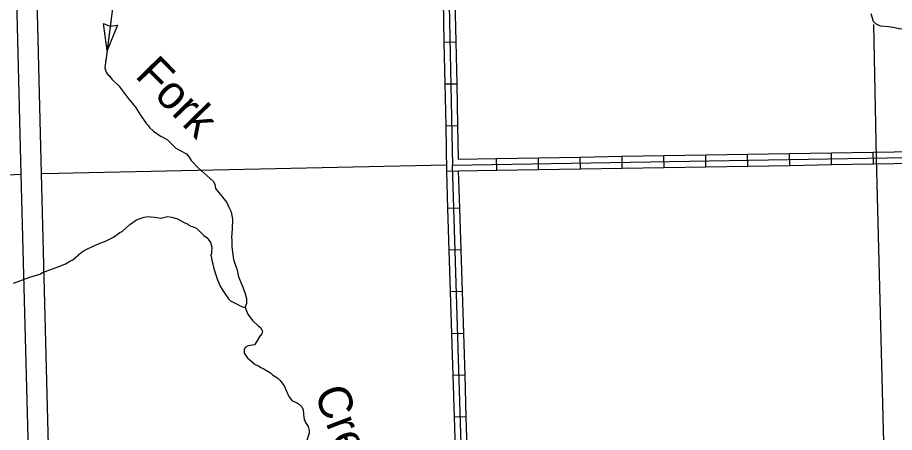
# Model space of a CAD drawing. Extents: x 1084508 to 1142749, y 1057638 to 1093403.
# Drawn here: x 1108979 to 1112452, y 1088554 to 1090199 of the extents above; entities that cross this region are included whole.
import ezdxf

# ---------------------------------------------------------------- set-up
doc = ezdxf.new("R2010")
doc.units = 0
for name, color, linetype in [('Level 10', 7, 'Continuous'), ('Level 32', 7, 'Continuous'), ('Level 35', 7, 'Continuous'), ('Level 43', 7, 'Continuous'), ('Level 5', 7, 'Continuous')]:
    doc.layers.add(name, color=color, linetype=linetype)

msp = doc.modelspace()

# ---------------------------------------------------------------- linework, layer by layer
at = {"layer": 'Level 10'}
for points in [[(1109078.9, 1087909.5), (1109059.2, 1087947.8), (1109038.2, 1088006.8), (1109034.5, 1088031.4), (1108994, 1089577.2), (1108953, 1091226.2), (1108934.4, 1092038.9)], [(1109012.9, 1092040.8), (1109031.5, 1091228.1), (1109072.4, 1089579.2), (1109112.8, 1088038.4), (1109114.7, 1088026), (1109131.4, 1087979.1), (1109166, 1087911.9)]]:
    msp.add_lwpolyline(points, dxfattribs=at)
at = {"layer": 'Level 32'}
for p, q in [((1110667.7, 1090101), (1110714.8, 1090102)), ((1110671.2, 1089935.3), (1110718.3, 1089936.3)), ((1110674.7, 1089769.6), (1110721.8, 1089770.6)), ((1110876.8, 1089593), (1110876, 1089640.1)), ((1111042.5, 1089595.8), (1111041.7, 1089642.9)), ((1111208.2, 1089598.6), (1111207.4, 1089645.7)), ((1111373.9, 1089601.5), (1111373.1, 1089648.5)), ((1111539.6, 1089604.3), (1111538.8, 1089651.3)), ((1111705.4, 1089607.1), (1111704.6, 1089654.1)), ((1111871.1, 1089609.9), (1111870.3, 1089657)), ((1112036.8, 1089612.7), (1112036, 1089659.8)), ((1112202.5, 1089615.5), (1112201.7, 1089662.6)), ((1112368.2, 1089618.3), (1112367.4, 1089665.4)), ((1110730.4, 1089443.6), (1110683.3, 1089442.1)), ((1110735.6, 1089277.9), (1110688.5, 1089276.4)), ((1110740.8, 1089112.3), (1110693.7, 1089110.8)), ((1110746, 1088946.6), (1110698.9, 1088945.1)), ((1110751.2, 1088781), (1110704.1, 1088779.5)), ((1110756.4, 1088615.3), (1110709.4, 1088613.8))]:
    msp.add_line(p, q, dxfattribs=at)
for points in [[(1110666.9, 1091261.3), (1110701.5, 1089613.6), (1114064.8, 1089670.6), (1115720.7, 1089731.3)], [(1110664.2, 1090266.7), (1110667.7, 1090101)], [(1110711.3, 1090267.7), (1110714.8, 1090102)], [(1110667.7, 1090101), (1110671.2, 1089935.3)], [(1110714.8, 1090102), (1110718.3, 1089936.3)], [(1110671.2, 1089935.3), (1110674.7, 1089769.6)], [(1110718.3, 1089936.3), (1110721.8, 1089770.6)], [(1110674.7, 1089769.6), (1110678.5, 1089589.7), (1110725.8, 1089590.5)], [(1110721.8, 1089770.6), (1110724.6, 1089637.5)], [(1110724.6, 1089637.5), (1110876, 1089640.1)], [(1110876, 1089640.1), (1111041.7, 1089642.9)], [(1111041.7, 1089642.9), (1111207.4, 1089645.7)], [(1111207.4, 1089645.7), (1111373.1, 1089648.5)], [(1111373.1, 1089648.5), (1111538.8, 1089651.3)], [(1111538.8, 1089651.3), (1111704.6, 1089654.1)], [(1111704.6, 1089654.1), (1111870.3, 1089657)], [(1111870.3, 1089657), (1112036, 1089659.8)], [(1112036, 1089659.8), (1112201.7, 1089662.6)], [(1112201.7, 1089662.6), (1112367.4, 1089665.4)], [(1112367.4, 1089665.4), (1112533.1, 1089668.2)], [(1110753.7, 1087952), (1110701.5, 1089613.6)], [(1111539.6, 1089604.3), (1111705.4, 1089607.1)], [(1111705.4, 1089607.1), (1111871.1, 1089609.9)], [(1111871.1, 1089609.9), (1112036.8, 1089612.7)], [(1112036.8, 1089612.7), (1112202.5, 1089615.5)], [(1112202.5, 1089615.5), (1112368.2, 1089618.3)], [(1112368.2, 1089618.3), (1112533.9, 1089621.1)], [(1110683.3, 1089442.1), (1110678.7, 1089589.7)], [(1110725.8, 1089590.5), (1110876.8, 1089593)], [(1110730.4, 1089443.6), (1110725.8, 1089590.5)], [(1110876.8, 1089593), (1111042.5, 1089595.8)], [(1111042.5, 1089595.8), (1111208.2, 1089598.6)], [(1111208.2, 1089598.6), (1111373.9, 1089601.5)], [(1111373.9, 1089601.5), (1111539.6, 1089604.3)], [(1110688.5, 1089276.4), (1110683.3, 1089442.1)], [(1110735.6, 1089277.9), (1110730.4, 1089443.6)], [(1110693.7, 1089110.8), (1110688.5, 1089276.4)], [(1110740.8, 1089112.3), (1110735.6, 1089277.9)], [(1110698.9, 1088945.1), (1110693.7, 1089110.8)], [(1110746, 1088946.6), (1110740.8, 1089112.3)], [(1110704.1, 1088779.5), (1110698.9, 1088945.1)], [(1110751.2, 1088781), (1110746, 1088946.6)], [(1110709.4, 1088613.8), (1110704.1, 1088779.5)], [(1110756.4, 1088615.3), (1110751.2, 1088781)], [(1110714.6, 1088448.2), (1110709.4, 1088613.8)], [(1110761.6, 1088449.7), (1110756.4, 1088615.3)]]:
    msp.add_lwpolyline(points, dxfattribs=at)
at = {"layer": 'Level 35'}
for points in [[(1109353.2, 1089954.9), (1109380.1, 1089927.7), (1109420.3, 1089875.1), (1109446.7, 1089844), (1109466.1, 1089811.9), (1109489.7, 1089776.7), (1109496.1, 1089770.5), (1109502.5, 1089762.1), (1109518.2, 1089747.8), (1109547.8, 1089726.6), (1109552.2, 1089725.4), (1109573.2, 1089713.5), (1109606.2, 1089680.6), (1109623, 1089671.8), (1109647.8, 1089658.3), (1109659, 1089644.6)], [(1109659, 1089644.6), (1109667.1, 1089632.2), (1109694, 1089602.7), (1109753.8, 1089550.1), (1109760.9, 1089538.6), (1109763.7, 1089520.7), (1109807.8, 1089465.6), (1109816.6, 1089447.5), (1109824.8, 1089428.1), (1109830.3, 1089399.2), (1109828.7, 1089360.4), (1109826.2, 1089326.7), (1109827.9, 1089317.6), (1109827.4, 1089289.2), (1109832.4, 1089258.7)], [(1109446.1, 1089393.8), (1109450.5, 1089396.7), (1109480.8, 1089407.9), (1109497.8, 1089409.4), (1109506.9, 1089409), (1109521.7, 1089407.9), (1109546.3, 1089403.9), (1109573.3, 1089410.4), (1109590, 1089407.8), (1109613.4, 1089400.6), (1109633.5, 1089388.7), (1109653.8, 1089379.6), (1109655.7, 1089376.5), (1109666.2, 1089371), (1109671.2, 1089370.7), (1109688.6, 1089364.1), (1109716.5, 1089334.3), (1109730.5, 1089324.8), (1109743.7, 1089307.4), (1109748.2, 1089287.9), (1109746.9, 1089266.8)], [(1108963.4, 1089145.5), (1109028.5, 1089169.4), (1109068, 1089181.7), (1109078.3, 1089187.9), (1109135.8, 1089209.6), (1109140.5, 1089210), (1109169.9, 1089222.5), (1109188.9, 1089233.8), (1109198.3, 1089238.7), (1109231.1, 1089267.3), (1109243, 1089274.8), (1109286.3, 1089296.6), (1109330.4, 1089314), (1109358.8, 1089328), (1109384.3, 1089346.4), (1109393.4, 1089350.7), (1109408.9, 1089364.8), (1109424.4, 1089378.6), (1109446.1, 1089393.8)], [(1109746.9, 1089266.8), (1109746.5, 1089257.9), (1109743.6, 1089257.9), (1109746.2, 1089253.2), (1109749, 1089237.2), (1109752.7, 1089222.7), (1109752.5, 1089218), (1109755.1, 1089213), (1109755.5, 1089207.7), (1109765.5, 1089174.4), (1109770.5, 1089158.5), (1109783.5, 1089131.6), (1109797.2, 1089108.2), (1109814.9, 1089082.9), (1109822.9, 1089075.5), (1109848.9, 1089061.8), (1109860.4, 1089055.4), (1109873.7, 1089050.5), (1109881.2, 1089051)], [(1109832.4, 1089258.7), (1109834.9, 1089239.6), (1109849.2, 1089196.6), (1109854.9, 1089170.9), (1109868.4, 1089136.5), (1109879.6, 1089108.3), (1109885.7, 1089084.4), (1109885.4, 1089064.6), (1109881.2, 1089051)], [(1109881.2, 1089051), (1109883.9, 1089042.2), (1109891.4, 1089022.5), (1109910.1, 1088997.6), (1109931.6, 1088976.5), (1109941.7, 1088970.1), (1109949.9, 1088955.4), (1109946.3, 1088944.6), (1109938.6, 1088935), (1109925.7, 1088913.4), (1109917.4, 1088901), (1109893.2, 1088897.7), (1109880.5, 1088890.3), (1109877.2, 1088881.1), (1109876.1, 1088868.8), (1109888.1, 1088851.3), (1109920, 1088823.8), (1109933.3, 1088818.1), (1109942.9, 1088810.7)], [(1109942.9, 1088810.7), (1109951.4, 1088807), (1109980.4, 1088790.2), (1109989.3, 1088782.8), (1110010, 1088769.2), (1110017.4, 1088761.5), (1110034.7, 1088738.5), (1110053.1, 1088695.9), (1110066.6, 1088679.1), (1110083.7, 1088673.1), (1110095.8, 1088665.1), (1110105.1, 1088655.5), (1110110.3, 1088643.3), (1110111.9, 1088626), (1110113.8, 1088603.4), (1110118.7, 1088596.8), (1110120, 1088593.1), (1110129.7, 1088576.8), (1110134, 1088561.2), (1110133.9, 1088551.1), (1110124.1, 1088517.5), (1110129.1, 1088500.9), (1110134, 1088492.2)]]:
    msp.add_lwpolyline(points, dxfattribs=at)
at = {"layer": 'Level 43'}
for p, q in [((1109319.2, 1090175), (1109345.8, 1090164.2)), ((1109333.8, 1090068.3), (1109319.2, 1090175)), ((1109374.6, 1090168), (1109333.8, 1090068.3)), ((1109346.2, 1090164.1), (1109374.6, 1090168))]:
    msp.add_line(p, q, dxfattribs=at)
for points in [[(1109365.6, 1090319.1), (1109366.5, 1090318.7), (1109328.5, 1090028.6)], [(1112358.3, 1090214.5), (1112367.9, 1090184.7), (1112376, 1090175.1), (1112394.4, 1090165.9), (1112428.1, 1090163.7), (1112447, 1090159.9), (1112465, 1090156.4)], [(1109350, 1090192.6), (1109333.8, 1090069.4)], [(1112382.9, 1090171.6), (1112394.4, 1090165.9), (1112428.1, 1090163.7), (1112447, 1090159.9), (1112465, 1090156.4), (1112468.5, 1090154.6), (1112504.4, 1090150.9)], [(1109328.6, 1090029.5), (1109325.1, 1089998.9), (1109329.8, 1089982.3), (1109338.1, 1089970.4), (1109341.6, 1089968.6), (1109353.2, 1089954.9)], [(1109328.5, 1090028.9), (1109328.6, 1090029.5), (1109325.1, 1089998.9), (1109327.8, 1089989.4)], [(1109346.6, 1089962.7), (1109353.2, 1089954.9)]]:
    msp.add_lwpolyline(points, dxfattribs=at)
at = {"layer": 'Level 5'}
for points in [[(1112423.4, 1088001.7), (1112381, 1089641.3), (1112370, 1090171.6)], [(1110678, 1089613.1), (1109076.5, 1089579.2)], [(1108991.4, 1089575.9), (1108226.3, 1089532.3)]]:
    msp.add_lwpolyline(points, dxfattribs=at)

# ---------------------------------------------------------------- texts
at = {"layer": 'Level 35'}
for s, rotation, p in [('Fork', 314.3844, (1109440.6, 1089965.2)), ('Creek', 290.9474, (1110152.7, 1088711.9))]:
    msp.add_text(s, height=132.58, rotation=rotation, dxfattribs=at).set_placement(p)

doc.saveas('drawing.dxf')
